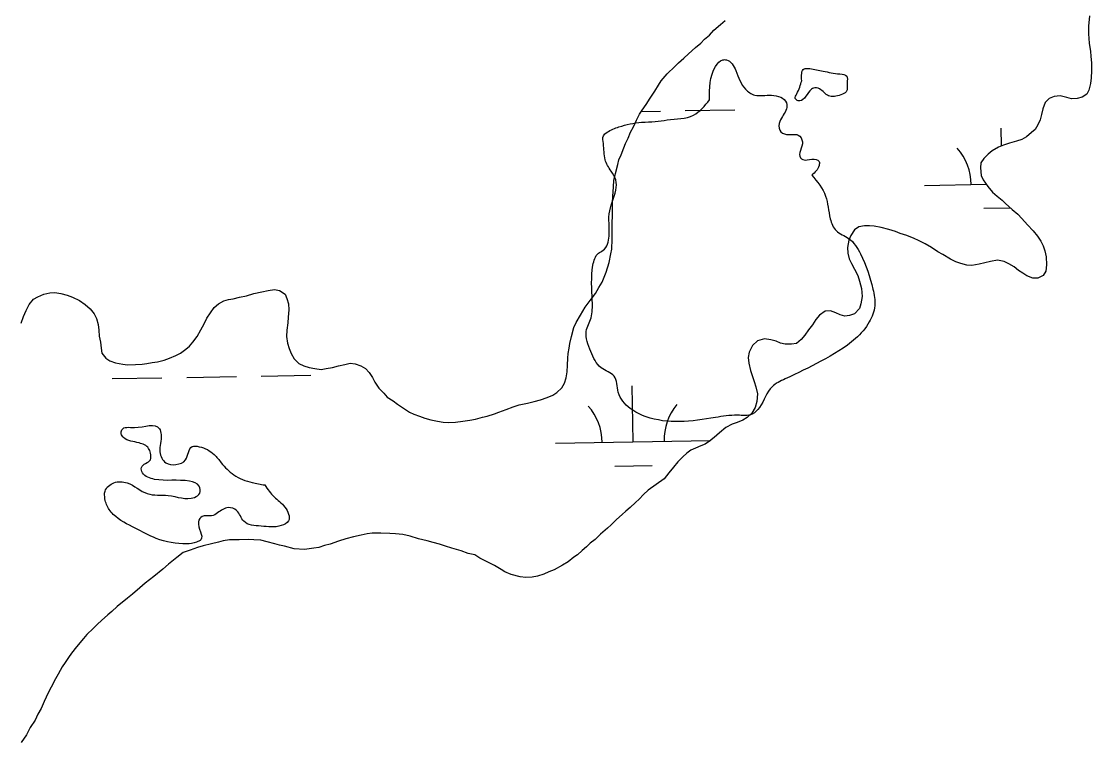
# Model space of a CAD drawing. Extents: x 3887375 to 3925618, y 296674 to 322633.
# Drawn here: x 3904655 to 3905345, y 312863 to 313327 of the extents above; entities that cross this region are included whole.
import ezdxf

# ---------------------------------------------------------------- set-up
doc = ezdxf.new("R2010")
doc.units = 0
doc.layers.add('V-RIVR-EDGE', color=7, linetype='Continuous')
doc.layers.add('V-WETL-SWMP', color=7, linetype='Continuous')

msp = doc.modelspace()

# ---------------------------------------------------------------- linework, layer by layer
at = {"layer": 'V-RIVR-EDGE'}
for points in [[(3905098.59, 313276.54), (3905102.48, 313298.02), (3905107.1, 313302.23), (3905109.4, 313302.23), (3905115.52, 313295.31), (3905121.63, 313283.39), (3905127.77, 313279.54), (3905138.51, 313279.51), (3905148.09, 313274.5), (3905148.09, 313270.66), (3905143.84, 313262.61), (3905143.83, 313256.85), (3905148.04, 313254.16), (3905155.72, 313253.75), (3905158.4, 313249.53), (3905157.22, 313239.17), (3905158.75, 313238.01), (3905164.51, 313238.38), (3905169.11, 313236.83), (3905169.1, 313234.15), (3905164.48, 313228.02)], [(3905163.26, 313296.68), (3905171.75, 313294.9), (3905182.58, 313293.11), (3905186.98, 313291.64), (3905187.26, 313287.53), (3905186.66, 313281.68), (3905183.14, 313279.63), (3905175.22, 313279.07), (3905169.38, 313283.48), (3905165.57, 313284.07), (3905163.22, 313282.32), (3905155.59, 313275.89), (3905153.83, 313277.36), (3905154.72, 313280.29), (3905157.96, 313288.78)], [(3905157.96, 313288.78), (3905159.45, 313296.39), (3905163.26, 313296.68)], [(3905164.48, 313228.02), (3905173.28, 313214.56), (3905176.31, 313199.97), (3905180.13, 313192.28), (3905188.18, 313187.28), (3905195.83, 313177.28), (3905203.83, 313154.61), (3905204.96, 313143.86), (3905201.48, 313133.51), (3905192.63, 313122.78), (3905170.33, 313108.25), (3905147.27, 313096.8), (3905138.82, 313091.83), (3905130.72, 313078.42), (3905126.11, 313074.2), (3905116.51, 313073.46), (3905102.3, 313071.96), (3905079.27, 313069.33), (3905057.78, 313072.45), (3905047.43, 313077.85), (3905039.78, 313088.24), (3905037.12, 313098.6), (3905028.69, 313104), (3905022.19, 313114.38), (3905019.15, 313127.43), (3905022.25, 313136.25), (3905023.03, 313141.24), (3905023.04, 313147.38), (3905023.48, 313170.03), (3905026.96, 313177.69), (3905030.03, 313179.61), (3905033.89, 313188.81), (3905033.91, 313194.95), (3905033.93, 313203.01), (3905038.19, 313218.35), (3905038.2, 313224.88), (3905035.15, 313230.64), (3905031.33, 313237.94), (3905030.2, 313248.31), (3905030.21, 313253.3), (3905032.52, 313255.59), (3905040.21, 313259.03), (3905054.8, 313262.06), (3905063.63, 313262.43), (3905071.31, 313263.56), (3905088.2, 313266.59), (3905098.59, 313276.54)], [(3904728.68, 313000.73), (3904714.5, 313009.59), (3904711.82, 313012.67), (3904709.15, 313019.58), (3904709.17, 313024.57), (3904714.94, 313029.93), (3904723.38, 313029.91), (3904736.41, 313022.97), (3904749.84, 313021.79), (3904766.73, 313020.59), (3904770.19, 313023.27), (3904769.82, 313027.88), (3904763.68, 313030.96), (3904741.04, 313032.17), (3904733.37, 313036.41), (3904732.62, 313039.87), (3904738.39, 313044.84), (3904738.4, 313049.06), (3904737.25, 313052.14), (3904731.12, 313055.61), (3904721.15, 313059.09), (3904719.62, 313061.39), (3904720.01, 313064.08), (3904728.07, 313065.59), (3904744.19, 313064.79), (3904745.33, 313060.95), (3904744.54, 313049.82), (3904748.36, 313042.9), (3904754.88, 313041.73), (3904761.03, 313044.79), (3904765.27, 313053.22), (3904769.88, 313053.21), (3904779.46, 313048.2), (3904784.05, 313042.81), (3904792.09, 313035.11), (3904803.98, 313030.1), (3904812.04, 313028.54)], [(3904812.04, 313028.54), (3904818.16, 313020.85), (3904825.05, 313014.31), (3904827.33, 313005.47), (3904822.72, 313002.41), (3904809.67, 313002.06), (3904798.55, 313005.16), (3904793.96, 313012.08), (3904788.59, 313014.01), (3904781.67, 313010.58), (3904777.83, 313008.67), (3904771.69, 313008.3), (3904769.37, 313004.85), (3904770.88, 312993.33), (3904768.19, 312991.8), (3904761.66, 312990.67), (3904742.1, 312994.17), (3904728.68, 313000.73)]]:
    msp.add_spline(points, degree=3, dxfattribs=at)
at = {"layer": 'V-WETL-SWMP'}
for p, q in [((3905054.75, 313269.06), (3905066.89, 313269.27)), ((3905082.89, 313269.54), (3905114.88, 313270.09)), ((3905286.63, 313246.8), (3905286.43, 313258.29)), ((3905237.05, 313221.44), (3905276.79, 313222.12)), ((3905275.31, 313206.66), (3905292.47, 313206.96)), ((3904713.8, 313097.01), (3904745.79, 313097.56)), ((3904761.79, 313097.83), (3904793.78, 313098.38)), ((3904809.78, 313098.66), (3904841.78, 313099.21)), ((3905049.39, 313056.33), (3905048.77, 313092.33)), ((3904999.4, 313055.48), (3905099.1, 313057.19)), ((3905037.65, 313040.7), (3905061.65, 313041.11))]:
    msp.add_line(p, q, dxfattribs=at)
for points in [[(3905343.26, 313330.48), (3905342.58, 313323.99), (3905342.65, 313318.86), (3905343.16, 313313.03), (3905343.91, 313307.65), (3905344.28, 313304.61), (3905344.6, 313300.18), (3905344.67, 313295.06), (3905344.29, 313290.65), (3905343.94, 313286.93), (3905342.87, 313282.78), (3905341.62, 313280.03), (3905338.54, 313278.27), (3905335.48, 313277.43), (3905331.75, 313277.09), (3905328.75, 313277.89), (3905324.36, 313278.96), (3905320.63, 313278.61), (3905317.33, 313277.33), (3905314.69, 313274.85), (3905313.16, 313270.71), (3905312.34, 313267.01), (3905311.53, 313263.55), (3905310.03, 313260.34), (3905308.3, 313257.37), (3905305.91, 313255.35), (3905302.79, 313252.66), (3905299.71, 313250.9), (3905296.19, 313249.85), (3905291.72, 313248.6), (3905287.96, 313247.32), (3905284.66, 313246.03), (3905280.62, 313243.6), (3905278, 313241.59), (3905275.34, 313238.65), (3905273.39, 313235.92), (3905273.05, 313232.68), (3905273.59, 313227.77), (3905274.9, 313224.94), (3905277.78, 313220.65), (3905280.92, 313217.06), (3905283.86, 313214.4), (3905287.04, 313211.97), (3905289.3, 313209.81), (3905293.6, 313205.94), (3905297.22, 313202.8), (3905299.69, 313200.16), (3905303.29, 313196.09), (3905307.12, 313192.24), (3905309.79, 313188.66), (3905312.02, 313185.56), (3905313.55, 313182.48), (3905314.61, 313179.19), (3905315.42, 313175.44), (3905315.71, 313170.31), (3905315.12, 313166.14), (3905313.4, 313163.41), (3905310.08, 313161.65), (3905306.83, 313161.76), (3905302.92, 313163.28), (3905300.41, 313164.99), (3905297.68, 313166.71), (3905294.72, 313168.9), (3905291.29, 313170.87), (3905288.32, 313172.36), (3905284.16, 313173.2), (3905279.48, 313172.42), (3905275.96, 313171.6), (3905272.21, 313170.79), (3905267.52, 313169.78), (3905264.27, 313170.12), (3905260.35, 313171.18), (3905257.12, 313172.21), (3905253.69, 313173.95), (3905248.9, 313176.9)], [(3905053.53, 313267.27), (3905055.24, 313269.77), (3905057.68, 313273.42), (3905060.38, 313277.52), (3905063.32, 313282.08), (3905065.77, 313285.96), (3905067.49, 313288.69), (3905071.36, 313293.22), (3905076.17, 313297.95), (3905078.57, 313300.2), (3905081.93, 313303.35), (3905085.04, 313306.04), (3905089.6, 313310.09), (3905092.95, 313313), (3905095.36, 313315.48), (3905098.47, 313318.18), (3905101.37, 313321.34), (3905105.67, 313324.92), (3905108.55, 313327.62)], [(3904825.16, 313151.32), (3904826.23, 313148.49), (3904827.29, 313145.2), (3904827.63, 313141.23), (3904827.24, 313136.59), (3904826.89, 313132.88), (3904826.27, 313128.24), (3904826.14, 313124.06), (3904826.7, 313119.85), (3904827.75, 313116.33), (3904829.04, 313113.26), (3904831.02, 313109.7), (3904833.96, 313106.81), (3904837.17, 313105.31), (3904840.62, 313104.27), (3904844.32, 313103.45), (3904848.49, 313102.85), (3904851.54, 313103.45), (3904855.75, 313104.24), (3904859.51, 313105.29), (3904863.73, 313106.08), (3904867.01, 313106.9), (3904870.26, 313106.57), (3904873.94, 313105.28), (3904876.91, 313103.56), (3904879.38, 313100.92), (3904881.38, 313097.83), (3904882.91, 313094.75), (3904885.58, 313090.94), (3904888.73, 313087.58), (3904890.98, 313085.18), (3904894.85, 313082.73), (3904897.58, 313080.54), (3904900.08, 313078.83), (3904902.82, 313077.11), (3904905.32, 313075.4), (3904908.08, 313074.15), (3904911.76, 313072.87), (3904915.21, 313071.59), (3904919.13, 313070.53), (3904923.29, 313069.7), (3904926.99, 313068.88), (3904930.71, 313068.76), (3904934.91, 313069.09), (3904939.58, 313069.64), (3904944.25, 313070.18), (3904947.77, 313071), (3904952.24, 313072.25), (3904955.28, 313072.85), (3904959.98, 313074.33), (3904962.81, 313075.4), (3904967.52, 313077.11), (3904972, 313078.83), (3904976, 313080.09), (3904981.39, 313081.31), (3904985.61, 313082.34), (3904989.6, 313083.37), (3904994.07, 313084.86), (3904997.62, 313086.37), (3905000.23, 313088.15), (3905003.35, 313091.07), (3905005.08, 313094.04), (3905006.12, 313097.5), (3905006.95, 313101.43), (3905007.08, 313105.62), (3905007.23, 313110.27), (3905007.56, 313113.28), (3905008.14, 313116.52), (3905008.47, 313119.54), (3905009.55, 313124.16), (3905011.13, 313129.92), (3905012.63, 313133.13), (3905015.35, 313137.93), (3905018.54, 313142.95), (3905021.7, 313147.27), (3905025.11, 313151.81), (3905027.33, 313155.7), (3905029.3, 313159.13), (3905032.07, 313165.55), (3905033.9, 313171.78), (3905035.01, 313177.33), (3905035.58, 313180.34), (3905035.79, 313186.85), (3905035.89, 313190.1), (3905035.84, 313195.69), (3905036.1, 313203.59), (3905036.08, 313210.11), (3905036.21, 313214.3), (3905036.65, 313220.57), (3905037.01, 313224.51), (3905038.09, 313229.13), (3905039.44, 313234.91), (3905040.24, 313237.91), (3905041.74, 313241.12), (3905043.28, 313245.49), (3905044.54, 313248.47), (3905046.05, 313251.91), (3905047.56, 313255.59), (3905049.54, 313259.02), (3905051.54, 313263.37), (3905053.53, 313267.27)], [(3905248.9, 313176.9), (3905245.7, 313178.64), (3905241.59, 313181.33), (3905237.48, 313183.79), (3905233.13, 313186.03), (3905230.38, 313187.28), (3905225.55, 313189.07), (3905221.4, 313190.36), (3905218.42, 313191.62), (3905214.04, 313192.93), (3905209.2, 313194.25), (3905204.57, 313195.1), (3905201.55, 313195.43), (3905198.29, 313195.3), (3905194.78, 313194.72), (3905191.92, 313192.72), (3905189.48, 313189.07), (3905188.21, 313186.09), (3905187.37, 313181.46), (3905187.71, 313177.73), (3905188.53, 313174.21), (3905190.06, 313171.13), (3905192.04, 313167.58), (3905193.99, 313163.32), (3905195.27, 313159.79), (3905196.52, 313155.1), (3905196.82, 313149.97), (3905195.96, 313145.1), (3905195.17, 313142.1), (3905192.03, 313138.72), (3905188.74, 313137.66), (3905185.7, 313137.29), (3905182.7, 313138.09), (3905179.95, 313139.34), (3905176.5, 313140.62), (3905173, 313140.5), (3905169.43, 313137.82), (3905167.01, 313135.1), (3905164.8, 313131.69), (3905162.37, 313128.51), (3905159.94, 313125.09), (3905157.51, 313122.15), (3905154.64, 313119.68), (3905151.36, 313119.09), (3905147.18, 313119.22), (3905144.17, 313119.79), (3905141.42, 313121.04), (3905137.96, 313122.08), (3905134.02, 313122.68), (3905129.56, 313121.42), (3905126.2, 313118.28), (3905124.2, 313114.15), (3905123.39, 313110.69), (3905123.97, 313106.94), (3905124.98, 313102.26), (3905126.04, 313098.96), (3905127.31, 313095.2), (3905128.36, 313091.67), (3905129.38, 313087.22), (3905128.99, 313082.34), (3905127.93, 313078.42), (3905125.72, 313074.77), (3905122.83, 313072.07), (3905119.98, 313070.3), (3905116.45, 313068.78), (3905113.15, 313067.73), (3905109.12, 313065.53), (3905105.06, 313062.17), (3905101.46, 313059.03), (3905098.6, 313056.79), (3905095.74, 313054.79), (3905092.91, 313053.72), (3905089.61, 313052.2), (3905086.54, 313050.9), (3905083.92, 313049.12), (3905081.28, 313046.65), (3905078.15, 313043.49), (3905075.25, 313040.1), (3905072.34, 313036.47), (3905069.42, 313032.6), (3905058.98, 313025.3), (3905055.98, 313022.48), (3905053.2, 313019.43), (3905050.89, 313017.31), (3905047.41, 313014.02), (3905044.63, 313011.66), (3905042.32, 313009.54), (3905038.61, 313006.25), (3905035.14, 313002.95), (3905032.83, 313000.84), (3905028.43, 312996.84), (3905024.96, 312993.54), (3905021.71, 312991.18), (3905019.4, 312988.83), (3905016.62, 312986.48), (3905013.61, 312983.65), (3905011.05, 312982), (3905007.58, 312979.17), (3905003.86, 312977.04), (3904998.52, 312973.97), (3904995.04, 312972.54)], [(3904655.11, 313132.64), (3904656.65, 313137.01), (3904658.41, 313140.91), (3904660.39, 313144.8), (3904663.06, 313148.2), (3904665.91, 313149.74), (3904669.69, 313151.48), (3904673.67, 313152.28), (3904676.93, 313152.41), (3904680.64, 313151.82), (3904684.79, 313150.76), (3904688.24, 313149.48), (3904692.83, 313147.24), (3904696.47, 313144.79), (3904699.64, 313141.9), (3904702.09, 313138.79), (3904703.62, 313135.72), (3904704.67, 313131.96), (3904705.24, 313128.21), (3904705.35, 313124.25), (3904706.16, 313120.5), (3904706.73, 313116.53), (3904707.09, 313113.49), (3904709.78, 313110.15), (3904712.28, 313108.43), (3904715.96, 313107.15), (3904720.59, 313106.3), (3904723.61, 313105.97), (3904728.73, 313106.04), (3904733.16, 313106.36), (3904736.2, 313106.73), (3904739.48, 313107.32), (3904742.99, 313107.9), (3904747.21, 313108.93), (3904750.74, 313110.21), (3904754.76, 313111.94), (3904757.83, 313113.47), (3904761.17, 313115.92), (3904763.56, 313117.94), (3904765.74, 313120.43), (3904768.42, 313124.07), (3904770.88, 313128.41), (3904773.1, 313132.3), (3904774.85, 313135.96), (3904777.06, 313139.38), (3904779.5, 313142.79), (3904782.37, 313145.26), (3904785.69, 313147.02), (3904788.74, 313147.85), (3904791.78, 313148.45), (3904795.77, 313149.48), (3904800.22, 313150.27), (3904804.93, 313151.74), (3904810.08, 313152.97), (3904814.3, 313153.77), (3904818.28, 313154.34), (3904821.52, 313153.77), (3904825.16, 313151.32)], [(3904995.04, 312972.54), (3904991.78, 312971.11), (3904987.83, 312969.92), (3904984.33, 312969.19), (3904980.14, 312968.92), (3904976.64, 312969.36), (3904970.79, 312970.94), (3904966.81, 312972.54), (3904964.24, 312974.16), (3904960.02, 312976.69), (3904956.97, 312978.3), (3904950.65, 312981.51), (3904947.37, 312983.58), (3904943.16, 312984.48), (3904938.48, 312986.08), (3904932.64, 312987.9), (3904928.43, 312989.26), (3904924.69, 312990.4), (3904920.48, 312991.53), (3904916.74, 312992.66), (3904911.13, 312993.79), (3904905.75, 312995.61), (3904901.08, 312996.73), (3904896.18, 312997.16), (3904892.68, 312997.37), (3904886.84, 312997.55), (3904881.25, 312997.51), (3904877.98, 312997.02), (3904874.26, 312996.29), (3904869.14, 312995.08), (3904864.25, 312993.87), (3904859.59, 312992.43), (3904854.25, 312990.53), (3904850.52, 312989.56), (3904846.8, 312988.36), (3904843.77, 312987.87), (3904837.71, 312987.12), (3904830.95, 312987.54), (3904824.87, 312989.12), (3904821.6, 312989.79), (3904818.56, 312990.7), (3904813.65, 312992.06), (3904809.44, 312992.96), (3904805.01, 312993.16), (3904801.28, 312993.36), (3904795.68, 312993.32), (3904789.38, 312993.26), (3904785.19, 312992.53), (3904782.16, 312991.81), (3904777.74, 312990.6), (3904772.39, 312989.4), (3904768.66, 312988.2), (3904764.01, 312986.53), (3904759.59, 312985.09), (3904755.42, 312981.79), (3904750.09, 312977.55), (3904746.39, 312974.26), (3904740.59, 312969.54), (3904735.03, 312965.3), (3904731.56, 312962.24), (3904726.92, 312958.24), (3904723.68, 312955.65), (3904716.96, 312950.23), (3904713.48, 312947.17), (3904710.94, 312945.05), (3904707, 312941.28), (3904704.22, 312938.93), (3904701.45, 312936.11), (3904697.51, 312932.34), (3904695.2, 312929.76), (3904690.81, 312924.36), (3904687.58, 312920.37), (3904685.73, 312917.55), (3904683.43, 312914.27), (3904681.59, 312911.46), (3904679.06, 312906.77), (3904677.22, 312903.72), (3904674.46, 312898.34), (3904672.62, 312894.82), (3904669.87, 312889.2), (3904668.04, 312884.76), (3904665.97, 312881.01), (3904664.14, 312877.26), (3904660.91, 312872.34), (3904658.62, 312867.65), (3904655.16, 312862.73)]]:
    msp.add_lwpolyline(points, dxfattribs=at)
for centre, start, end in [((3905231.8, 313221.83), 0.21154, 41.7552), ((3905104.61, 313057.76), 140.21154, 181.75519), ((3904994.14, 313055.86), 0.21154, 41.7552)]:
    msp.add_arc(centre, 35.25, start, end, dxfattribs=at)

doc.saveas('drawing.dxf')
